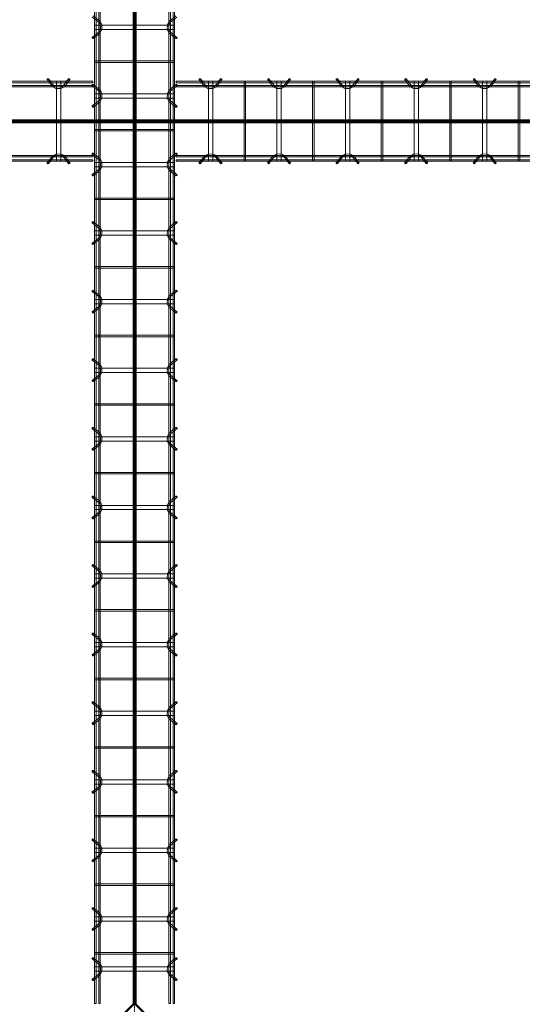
# Model space of a CAD drawing. Header units: inches. Extents: x -4136 to 1945, y -6639 to 12387.
# Tile 367 of 656: x -2520 to -2432, y 10487 to 10660. Entities that reach past the tile are written whole.
import ezdxf

# ---------------------------------------------------------------- set-up
doc = ezdxf.new("R2010")
doc.units = ezdxf.units.IN
doc.header["$MEASUREMENT"] = 0
doc.linetypes.add('Línea de rejilla', pattern=[0.875, 0.5, -0.125, 0.125, -0.125])
for name, color, linetype, lineweight in [('A-FLOR', 7, 'Continuous', 9), ('A-GENM', 7, 'Continuous', 9), ('S-BEAM', 7, 'Continuous', 9), ('S-GRID', 7, 'Continuous', 9)]:
    doc.layers.add(name, color=color, linetype=linetype, lineweight=lineweight)

# ---------------------------------------------------------------- blocks, each defined once
blk = doc.blocks.new('Dowel bar assembly - Dowel bar assembly-674000-SLAB ON GROUND JOINTS')
at = {"layer": 'S-BEAM', "color": 253, "true_color": 0xaaaaaa}
for p, q in [((148.18, 1.98), (0, 1.98)), ((140.21, 2.23), (141.16, 1.03)), ((141.36, 1.19), (140.41, 2.39)), ((141.81, 1.99), (141.81, -12.01)), ((142.56, 1.99), (141.81, 1.99)), ((141.81, 1.99), (142.56, 1.99)), ((142.56, -12.01), (142.56, 1.99)), ((143.94, 2.39), (142.99, 1.19)), ((143.2, 1.03), (144.15, 2.23)), ((148.18, 1.98), (148.18, 1.72)), ((148.18, 1.72), (148.18, 1.98)), ((0, 1.72), (148.18, 1.72)), ((148.18, 1.25), (0, 1.25)), ((0, 0.99), (148.18, 0.99)), ((148.18, 0.99), (148.18, 1.25)), ((148.18, 1.25), (148.18, 0.99)), ((148.18, -11.01), (0, -11.01)), ((0, -11.27), (148.18, -11.27)), ((148.18, -11.74), (0, -11.74)), ((0, -12), (148.18, -12)), ((141.16, -11.05), (140.21, -12.25)), ((140.41, -12.41), (141.36, -11.21)), ((142.56, -12.01), (141.81, -12.01)), ((141.81, -12.01), (142.56, -12.01)), ((142.99, -11.21), (143.94, -12.41)), ((144.15, -12.25), (143.2, -11.05)), ((148.18, -11.27), (148.18, -11.01)), ((148.18, -11.01), (148.18, -11.27)), ((148.18, -12), (148.18, -11.74)), ((148.18, -11.74), (148.18, -12))]:
    blk.add_line(p, q, dxfattribs=at)
at = {"layer": 'S-BEAM', "color": 253, "true_color": 0xaaaaaa, "flags": 128}
for points in [[(141.16, 1.03), (141.71, 0.73), (142.57, 0.72), (143.15, 0.99), (143.2, 1.03)], [(141.36, 1.19), (141.81, 0.97), (142.56, 0.98), (142.99, 1.19)], [(141.16, -11.05), (141.71, -10.75), (142.57, -10.74), (143.15, -11.01), (143.2, -11.05)], [(141.36, -11.21), (141.81, -10.99), (142.56, -11), (142.99, -11.21)]]:
    blk.add_lwpolyline(points, dxfattribs=at)
at = {"layer": 'S-BEAM', "color": 253, "true_color": 0xaaaaaa}
for centre, major_axis, start_param, end_param in [((140.31, 2.31), (0.101, 0.08), 5.709265, 8.850858), ((140.31, 2.31), (0.101, 0.08), 2.567673, 5.709265), ((144.04, 2.31), (-0.101, 0.08), 3.715513, 6.857105), ((144.04, 2.31), (-0.101, 0.08), 0.57392, 3.715513), ((140.31, -12.33), (-0.101, 0.08), 3.715513, 6.857105), ((140.31, -12.33), (-0.101, 0.08), 0.57392, 3.715513), ((144.04, -12.33), (0.101, 0.08), 5.709265, 8.850858), ((144.04, -12.33), (0.101, 0.08), 2.567673, 5.709265)]:
    blk.add_ellipse(centre, major_axis=major_axis, ratio=0.816528, start_param=start_param, end_param=end_param, dxfattribs=at)
blk = doc.blocks.new('Dowel bar assembly - Dowel bar assembly-674565-SLAB ON GROUND JOINTS')
at = {"layer": 'S-BEAM', "color": 253, "true_color": 0xaaaaaa}
for p, q in [((148.47, 1.98), (0, 1.98)), ((0, 1.98), (0, 1.72)), ((0, 1.72), (0, 1.98)), ((4.02, 2.23), (4.97, 1.03)), ((5.18, 1.19), (4.23, 2.39)), ((5.63, 1.99), (5.63, -12.01)), ((6.38, 1.99), (5.63, 1.99)), ((5.63, 1.99), (6.38, 1.99)), ((6.38, -12.01), (6.38, 1.99)), ((7.76, 2.39), (6.81, 1.19)), ((7.01, 1.03), (7.96, 2.23)), ((11.87, 1.99), (11.87, -12.01)), ((12.13, 1.99), (11.87, 1.99)), ((11.87, 1.99), (12.13, 1.99)), ((12.13, -12.01), (12.13, 1.99)), ((16.02, 2.23), (16.97, 1.03)), ((17.18, 1.19), (16.23, 2.39)), ((17.63, 1.99), (17.63, -12.01)), ((18.38, 1.99), (17.63, 1.99)), ((17.63, 1.99), (18.38, 1.99)), ((18.38, -12.01), (18.38, 1.99)), ((19.76, 2.39), (18.81, 1.19)), ((19.01, 1.03), (19.96, 2.23)), ((23.87, 1.99), (23.87, -12.01)), ((24.13, 1.99), (23.87, 1.99)), ((23.87, 1.99), (24.13, 1.99)), ((24.13, -12.01), (24.13, 1.99)), ((28.02, 2.23), (28.97, 1.03)), ((29.18, 1.19), (28.23, 2.39)), ((29.63, 1.99), (29.63, -12.01)), ((30.38, 1.99), (29.63, 1.99)), ((29.63, 1.99), (30.38, 1.99)), ((30.38, -12.01), (30.38, 1.99)), ((31.76, 2.39), (30.81, 1.19)), ((31.01, 1.03), (31.96, 2.23)), ((35.87, 1.99), (35.87, -12.01)), ((36.13, 1.99), (35.87, 1.99)), ((35.87, 1.99), (36.13, 1.99)), ((36.13, -12.01), (36.13, 1.99)), ((40.02, 2.23), (40.97, 1.03)), ((41.18, 1.19), (40.23, 2.39)), ((41.63, 1.99), (41.63, -12.01)), ((42.38, 1.99), (41.63, 1.99)), ((41.63, 1.99), (42.38, 1.99)), ((42.38, -12.01), (42.38, 1.99)), ((43.76, 2.39), (42.81, 1.19)), ((43.01, 1.03), (43.96, 2.23)), ((47.87, 1.99), (47.87, -12.01)), ((48.13, 1.99), (47.87, 1.99)), ((47.87, 1.99), (48.13, 1.99)), ((48.13, -12.01), (48.13, 1.99)), ((52.02, 2.23), (52.97, 1.03)), ((53.18, 1.19), (52.23, 2.39)), ((53.63, 1.99), (53.63, -12.01)), ((54.38, 1.99), (53.63, 1.99)), ((53.63, 1.99), (54.38, 1.99)), ((54.38, -12.01), (54.38, 1.99)), ((55.76, 2.39), (54.81, 1.19)), ((55.01, 1.03), (55.96, 2.23)), ((59.87, 1.99), (59.87, -12.01)), ((60.13, 1.99), (59.87, 1.99)), ((59.87, 1.99), (60.13, 1.99)), ((60.13, -12.01), (60.13, 1.99)), ((0, 1.72), (148.47, 1.72)), ((148.47, 1.25), (0, 1.25)), ((0, 0.99), (0, 1.25)), ((0, 1.25), (0, 0.99)), ((0, 0.99), (148.47, 0.99)), ((148.47, -11.01), (0, -11.01)), ((0, -11.27), (0, -11.01)), ((0, -11.01), (0, -11.27)), ((0, -11.27), (148.47, -11.27)), ((148.47, -11.74), (0, -11.74)), ((0, -12), (0, -11.74)), ((0, -11.74), (0, -12)), ((0, -12), (148.47, -12)), ((4.97, -11.05), (4.02, -12.25)), ((4.23, -12.41), (5.18, -11.21)), ((6.38, -12.01), (5.63, -12.01)), ((5.63, -12.01), (6.38, -12.01)), ((6.81, -11.21), (7.76, -12.41)), ((7.96, -12.25), (7.01, -11.05)), ((12.13, -12.01), (11.87, -12.01)), ((11.87, -12.01), (12.13, -12.01)), ((16.97, -11.05), (16.02, -12.25)), ((16.23, -12.41), (17.18, -11.21)), ((18.38, -12.01), (17.63, -12.01)), ((17.63, -12.01), (18.38, -12.01)), ((18.81, -11.21), (19.76, -12.41)), ((19.96, -12.25), (19.01, -11.05)), ((24.13, -12.01), (23.87, -12.01)), ((23.87, -12.01), (24.13, -12.01)), ((28.97, -11.05), (28.02, -12.25)), ((28.23, -12.41), (29.18, -11.21)), ((30.38, -12.01), (29.63, -12.01)), ((29.63, -12.01), (30.38, -12.01)), ((30.81, -11.21), (31.76, -12.41)), ((31.96, -12.25), (31.01, -11.05)), ((36.13, -12.01), (35.87, -12.01)), ((35.87, -12.01), (36.13, -12.01)), ((40.97, -11.05), (40.02, -12.25)), ((40.23, -12.41), (41.18, -11.21)), ((42.38, -12.01), (41.63, -12.01)), ((41.63, -12.01), (42.38, -12.01)), ((42.81, -11.21), (43.76, -12.41)), ((43.96, -12.25), (43.01, -11.05)), ((48.13, -12.01), (47.87, -12.01)), ((47.87, -12.01), (48.13, -12.01)), ((52.97, -11.05), (52.02, -12.25)), ((52.23, -12.41), (53.18, -11.21)), ((54.38, -12.01), (53.63, -12.01)), ((53.63, -12.01), (54.38, -12.01)), ((54.81, -11.21), (55.76, -12.41)), ((55.96, -12.25), (55.01, -11.05)), ((60.13, -12.01), (59.87, -12.01)), ((59.87, -12.01), (60.13, -12.01))]:
    blk.add_line(p, q, dxfattribs=at)
at = {"layer": 'S-BEAM', "color": 253, "true_color": 0xaaaaaa, "flags": 128}
for points in [[(4.97, 1.03), (5.53, 0.73), (6.39, 0.72), (6.97, 0.99), (7.01, 1.03)], [(5.18, 1.19), (5.62, 0.97), (6.38, 0.98), (6.81, 1.19)], [(16.97, 1.03), (17.53, 0.73), (18.39, 0.72), (18.97, 0.99), (19.01, 1.03)], [(17.18, 1.19), (17.62, 0.97), (18.38, 0.98), (18.81, 1.19)], [(28.97, 1.03), (29.53, 0.73), (30.39, 0.72), (30.97, 0.99), (31.01, 1.03)], [(29.18, 1.19), (29.62, 0.97), (30.38, 0.98), (30.81, 1.19)], [(40.97, 1.03), (41.53, 0.73), (42.39, 0.72), (42.97, 0.99), (43.01, 1.03)], [(41.18, 1.19), (41.62, 0.97), (42.38, 0.98), (42.81, 1.19)], [(52.97, 1.03), (53.53, 0.73), (54.39, 0.72), (54.97, 0.99), (55.01, 1.03)], [(53.18, 1.19), (53.62, 0.97), (54.38, 0.98), (54.81, 1.19)], [(4.97, -11.05), (5.53, -10.75), (6.39, -10.74), (6.97, -11.01), (7.01, -11.05)], [(5.18, -11.21), (5.62, -10.99), (6.38, -11), (6.81, -11.21)], [(16.97, -11.05), (17.53, -10.75), (18.39, -10.74), (18.97, -11.01), (19.01, -11.05)], [(17.18, -11.21), (17.62, -10.99), (18.38, -11), (18.81, -11.21)], [(28.97, -11.05), (29.53, -10.75), (30.39, -10.74), (30.97, -11.01), (31.01, -11.05)], [(29.18, -11.21), (29.62, -10.99), (30.38, -11), (30.81, -11.21)], [(40.97, -11.05), (41.53, -10.75), (42.39, -10.74), (42.97, -11.01), (43.01, -11.05)], [(41.18, -11.21), (41.62, -10.99), (42.38, -11), (42.81, -11.21)], [(52.97, -11.05), (53.53, -10.75), (54.39, -10.74), (54.97, -11.01), (55.01, -11.05)], [(53.18, -11.21), (53.62, -10.99), (54.38, -11), (54.81, -11.21)]]:
    blk.add_lwpolyline(points, dxfattribs=at)
at = {"layer": 'S-BEAM', "color": 253, "true_color": 0xaaaaaa}
for centre, major_axis, start_param, end_param in [((4.12, 2.31), (0.101, 0.08), 5.709265, 8.850858), ((4.12, 2.31), (0.101, 0.08), 2.567673, 5.709265), ((7.86, 2.31), (-0.101, 0.08), 3.715513, 6.857105), ((7.86, 2.31), (-0.101, 0.08), 0.57392, 3.715513), ((16.12, 2.31), (0.101, 0.08), 5.709265, 8.850858), ((16.12, 2.31), (0.101, 0.08), 2.567673, 5.709265), ((19.86, 2.31), (-0.101, 0.08), 3.715513, 6.857105), ((19.86, 2.31), (-0.101, 0.08), 0.57392, 3.715513), ((28.12, 2.31), (0.101, 0.08), 5.709265, 8.850858), ((28.12, 2.31), (0.101, 0.08), 2.567673, 5.709265), ((31.86, 2.31), (-0.101, 0.08), 3.715513, 6.857105), ((31.86, 2.31), (-0.101, 0.08), 0.57392, 3.715513), ((40.12, 2.31), (0.101, 0.08), 5.709265, 8.850858), ((40.12, 2.31), (0.101, 0.08), 2.567673, 5.709265), ((43.86, 2.31), (-0.101, 0.08), 3.715513, 6.857105), ((43.86, 2.31), (-0.101, 0.08), 0.57392, 3.715513), ((52.12, 2.31), (0.101, 0.08), 5.709265, 8.850858), ((52.12, 2.31), (0.101, 0.08), 2.567673, 5.709265), ((55.86, 2.31), (-0.101, 0.08), 3.715513, 6.857105), ((55.86, 2.31), (-0.101, 0.08), 0.57392, 3.715513), ((4.12, -12.33), (-0.101, 0.08), 3.715513, 6.857105), ((4.12, -12.33), (-0.101, 0.08), 0.57392, 3.715513), ((7.86, -12.33), (0.101, 0.08), 5.709265, 8.850858), ((7.86, -12.33), (0.101, 0.08), 2.567673, 5.709265), ((16.12, -12.33), (-0.101, 0.08), 3.715513, 6.857105), ((16.12, -12.33), (-0.101, 0.08), 0.57392, 3.715513), ((19.86, -12.33), (0.101, 0.08), 5.709265, 8.850858), ((19.86, -12.33), (0.101, 0.08), 2.567673, 5.709265), ((28.12, -12.33), (-0.101, 0.08), 3.715513, 6.857105), ((28.12, -12.33), (-0.101, 0.08), 0.57392, 3.715513), ((31.86, -12.33), (0.101, 0.08), 5.709265, 8.850858), ((31.86, -12.33), (0.101, 0.08), 2.567673, 5.709265), ((40.12, -12.33), (-0.101, 0.08), 3.715513, 6.857105), ((40.12, -12.33), (-0.101, 0.08), 0.57392, 3.715513), ((43.86, -12.33), (0.101, 0.08), 5.709265, 8.850858), ((43.86, -12.33), (0.101, 0.08), 2.567673, 5.709265), ((52.12, -12.33), (-0.101, 0.08), 3.715513, 6.857105), ((52.12, -12.33), (-0.101, 0.08), 0.57392, 3.715513), ((55.86, -12.33), (0.101, 0.08), 5.709265, 8.850858), ((55.86, -12.33), (0.101, 0.08), 2.567673, 5.709265)]:
    blk.add_ellipse(centre, major_axis=major_axis, ratio=0.816528, start_param=start_param, end_param=end_param, dxfattribs=at)
blk = doc.blocks.new('Dowel bar assembly - Dowel bar assembly-675476-SLAB ON GROUND JOINTS')
at = {"layer": 'S-BEAM', "color": 253, "true_color": 0xaaaaaa}
for p, q in [((308.76, 1.98), (0, 1.98)), ((136.02, 2.23), (136.97, 1.03)), ((137.18, 1.19), (136.23, 2.39)), ((137.63, 1.99), (137.63, -12.01)), ((138.38, 1.99), (137.63, 1.99)), ((137.63, 1.99), (138.38, 1.99)), ((138.38, -12.01), (138.38, 1.99)), ((139.76, 2.39), (138.81, 1.19)), ((139.01, 1.03), (139.96, 2.23)), ((143.87, 1.99), (143.87, -12.01)), ((144.13, 1.99), (143.87, 1.99)), ((143.87, 1.99), (144.13, 1.99)), ((144.13, -12.01), (144.13, 1.99)), ((148.02, 2.23), (148.97, 1.03)), ((149.18, 1.19), (148.23, 2.39)), ((149.63, 1.99), (149.63, -12.01)), ((150.38, 1.99), (149.63, 1.99)), ((149.63, 1.99), (150.38, 1.99)), ((150.38, -12.01), (150.38, 1.99)), ((151.76, 2.39), (150.81, 1.19)), ((151.01, 1.03), (151.96, 2.23)), ((155.87, 1.99), (155.87, -12.01)), ((156.13, 1.99), (155.87, 1.99)), ((155.87, 1.99), (156.13, 1.99)), ((156.13, -12.01), (156.13, 1.99)), ((160.02, 2.23), (160.97, 1.03)), ((161.18, 1.19), (160.23, 2.39)), ((161.63, 1.99), (161.63, -12.01)), ((162.38, 1.99), (161.63, 1.99)), ((161.63, 1.99), (162.38, 1.99)), ((162.38, -12.01), (162.38, 1.99)), ((163.76, 2.39), (162.81, 1.19)), ((163.01, 1.03), (163.96, 2.23)), ((167.87, 1.99), (167.87, -12.01)), ((168.13, 1.99), (167.87, 1.99)), ((167.87, 1.99), (168.13, 1.99)), ((168.13, -12.01), (168.13, 1.99)), ((172.02, 2.23), (172.97, 1.03)), ((173.18, 1.19), (172.23, 2.39)), ((173.63, 1.99), (173.63, -12.01)), ((174.38, 1.99), (173.63, 1.99)), ((173.63, 1.99), (174.38, 1.99)), ((174.38, -12.01), (174.38, 1.99)), ((175.76, 2.39), (174.81, 1.19)), ((175.01, 1.03), (175.96, 2.23)), ((179.87, 1.99), (179.87, -12.01)), ((180.13, 1.99), (179.87, 1.99)), ((179.87, 1.99), (180.13, 1.99)), ((180.13, -12.01), (180.13, 1.99)), ((184.02, 2.23), (184.97, 1.03)), ((185.18, 1.19), (184.23, 2.39)), ((185.63, 1.99), (185.63, -12.01)), ((186.38, 1.99), (185.63, 1.99)), ((185.63, 1.99), (186.38, 1.99)), ((186.38, -12.01), (186.38, 1.99)), ((187.76, 2.39), (186.81, 1.19)), ((187.01, 1.03), (187.96, 2.23)), ((191.87, 1.99), (191.87, -12.01)), ((192.13, 1.99), (191.87, 1.99)), ((191.87, 1.99), (192.13, 1.99)), ((192.13, -12.01), (192.13, 1.99)), ((196.02, 2.23), (196.97, 1.03)), ((197.18, 1.19), (196.23, 2.39)), ((197.63, 1.99), (197.63, -12.01)), ((198.38, 1.99), (197.63, 1.99)), ((197.63, 1.99), (198.38, 1.99)), ((198.38, -12.01), (198.38, 1.99)), ((199.76, 2.39), (198.81, 1.19)), ((199.01, 1.03), (199.96, 2.23)), ((203.87, 1.99), (203.87, -12.01)), ((204.13, 1.99), (203.87, 1.99)), ((203.87, 1.99), (204.13, 1.99)), ((204.13, -12.01), (204.13, 1.99)), ((208.02, 2.23), (208.97, 1.03)), ((209.18, 1.19), (208.23, 2.39)), ((209.63, 1.99), (209.63, -12.01)), ((210.38, 1.99), (209.63, 1.99)), ((209.63, 1.99), (210.38, 1.99)), ((210.38, -12.01), (210.38, 1.99)), ((211.76, 2.39), (210.81, 1.19)), ((211.01, 1.03), (211.96, 2.23)), ((215.87, 1.99), (215.87, -12.01)), ((216.13, 1.99), (215.87, 1.99)), ((215.87, 1.99), (216.13, 1.99)), ((216.13, -12.01), (216.13, 1.99)), ((220.02, 2.23), (220.97, 1.03)), ((221.18, 1.19), (220.23, 2.39)), ((221.63, 1.99), (221.63, -12.01)), ((222.38, 1.99), (221.63, 1.99)), ((221.63, 1.99), (222.38, 1.99)), ((222.38, -12.01), (222.38, 1.99)), ((223.76, 2.39), (222.81, 1.19)), ((223.01, 1.03), (223.96, 2.23)), ((227.87, 1.99), (227.87, -12.01)), ((228.13, 1.99), (227.87, 1.99)), ((227.87, 1.99), (228.13, 1.99)), ((228.13, -12.01), (228.13, 1.99)), ((232.02, 2.23), (232.97, 1.03)), ((233.18, 1.19), (232.23, 2.39)), ((233.63, 1.99), (233.63, -12.01)), ((234.38, 1.99), (233.63, 1.99)), ((233.63, 1.99), (234.38, 1.99)), ((234.38, -12.01), (234.38, 1.99)), ((235.76, 2.39), (234.81, 1.19)), ((235.01, 1.03), (235.96, 2.23)), ((239.87, 1.99), (239.87, -12.01)), ((240.13, 1.99), (239.87, 1.99)), ((239.87, 1.99), (240.13, 1.99)), ((240.13, -12.01), (240.13, 1.99)), ((244.02, 2.23), (244.97, 1.03)), ((245.18, 1.19), (244.23, 2.39)), ((245.63, 1.99), (245.63, -12.01)), ((246.38, 1.99), (245.63, 1.99)), ((245.63, 1.99), (246.38, 1.99)), ((246.38, -12.01), (246.38, 1.99)), ((247.76, 2.39), (246.81, 1.19)), ((247.01, 1.03), (247.96, 2.23)), ((251.87, 1.99), (251.87, -12.01)), ((252.13, 1.99), (251.87, 1.99)), ((251.87, 1.99), (252.13, 1.99)), ((252.13, -12.01), (252.13, 1.99)), ((256.02, 2.23), (256.97, 1.03)), ((257.18, 1.19), (256.23, 2.39)), ((257.63, 1.99), (257.63, -12.01)), ((258.38, 1.99), (257.63, 1.99)), ((257.63, 1.99), (258.38, 1.99)), ((258.38, -12.01), (258.38, 1.99)), ((259.76, 2.39), (258.81, 1.19)), ((259.01, 1.03), (259.96, 2.23)), ((263.87, 1.99), (263.87, -12.01)), ((264.13, 1.99), (263.87, 1.99)), ((263.87, 1.99), (264.13, 1.99)), ((264.13, -12.01), (264.13, 1.99)), ((268.02, 2.23), (268.97, 1.03)), ((269.18, 1.19), (268.23, 2.39)), ((269.63, 1.99), (269.63, -12.01)), ((270.38, 1.99), (269.63, 1.99)), ((269.63, 1.99), (270.38, 1.99)), ((270.38, -12.01), (270.38, 1.99)), ((271.76, 2.39), (270.81, 1.19)), ((271.01, 1.03), (271.96, 2.23)), ((275.87, 1.99), (275.87, -12.01)), ((276.13, 1.99), (275.87, 1.99)), ((275.87, 1.99), (276.13, 1.99)), ((276.13, -12.01), (276.13, 1.99)), ((280.02, 2.23), (280.97, 1.03)), ((281.18, 1.19), (280.23, 2.39)), ((281.63, 1.99), (281.63, -12.01)), ((282.38, 1.99), (281.63, 1.99)), ((281.63, 1.99), (282.38, 1.99)), ((282.38, -12.01), (282.38, 1.99)), ((283.76, 2.39), (282.81, 1.19)), ((283.01, 1.03), (283.96, 2.23)), ((287.87, 1.99), (287.87, -12.01)), ((288.13, 1.99), (287.87, 1.99)), ((287.87, 1.99), (288.13, 1.99)), ((288.13, -12.01), (288.13, 1.99)), ((292.02, 2.23), (292.97, 1.03)), ((293.18, 1.19), (292.23, 2.39)), ((293.63, 1.99), (293.63, -12.01)), ((294.38, 1.99), (293.63, 1.99)), ((293.63, 1.99), (294.38, 1.99)), ((294.38, -12.01), (294.38, 1.99)), ((295.76, 2.39), (294.81, 1.19)), ((295.01, 1.03), (295.96, 2.23)), ((299.87, 1.99), (299.87, -12.01)), ((300.13, 1.99), (299.87, 1.99)), ((299.87, 1.99), (300.13, 1.99)), ((300.13, -12.01), (300.13, 1.99)), ((300.79, 2.23), (301.74, 1.03)), ((301.94, 1.19), (300.99, 2.39)), ((302.39, 1.99), (302.39, -12.01)), ((303.14, 1.99), (302.39, 1.99)), ((302.39, 1.99), (303.14, 1.99)), ((303.14, -12.01), (303.14, 1.99)), ((304.53, 2.39), (303.58, 1.19)), ((303.78, 1.03), (304.73, 2.23)), ((308.76, 1.98), (308.76, 1.72)), ((308.76, 1.72), (308.76, 1.98)), ((0, 1.72), (308.76, 1.72)), ((308.76, 1.25), (0, 1.25)), ((0, 0.99), (308.76, 0.99)), ((308.76, 0.99), (308.76, 1.25)), ((308.76, 1.25), (308.76, 0.99)), ((308.76, -11.01), (0, -11.01)), ((0, -11.27), (308.76, -11.27)), ((308.76, -11.74), (0, -11.74)), ((0, -12), (308.76, -12)), ((136.97, -11.05), (136.02, -12.25)), ((136.23, -12.41), (137.18, -11.21)), ((138.38, -12.01), (137.63, -12.01)), ((137.63, -12.01), (138.38, -12.01)), ((138.81, -11.21), (139.76, -12.41)), ((139.96, -12.25), (139.01, -11.05)), ((144.13, -12.01), (143.87, -12.01)), ((143.87, -12.01), (144.13, -12.01)), ((148.97, -11.05), (148.02, -12.25)), ((148.23, -12.41), (149.18, -11.21)), ((150.38, -12.01), (149.63, -12.01)), ((149.63, -12.01), (150.38, -12.01)), ((150.81, -11.21), (151.76, -12.41)), ((151.96, -12.25), (151.01, -11.05)), ((156.13, -12.01), (155.87, -12.01)), ((155.87, -12.01), (156.13, -12.01)), ((160.97, -11.05), (160.02, -12.25)), ((160.23, -12.41), (161.18, -11.21)), ((162.38, -12.01), (161.63, -12.01)), ((161.63, -12.01), (162.38, -12.01)), ((162.81, -11.21), (163.76, -12.41)), ((163.96, -12.25), (163.01, -11.05)), ((168.13, -12.01), (167.87, -12.01)), ((167.87, -12.01), (168.13, -12.01)), ((172.97, -11.05), (172.02, -12.25)), ((172.23, -12.41), (173.18, -11.21)), ((174.38, -12.01), (173.63, -12.01)), ((173.63, -12.01), (174.38, -12.01)), ((174.81, -11.21), (175.76, -12.41)), ((175.96, -12.25), (175.01, -11.05)), ((180.13, -12.01), (179.87, -12.01)), ((179.87, -12.01), (180.13, -12.01)), ((184.97, -11.05), (184.02, -12.25)), ((184.23, -12.41), (185.18, -11.21)), ((186.38, -12.01), (185.63, -12.01)), ((185.63, -12.01), (186.38, -12.01)), ((186.81, -11.21), (187.76, -12.41)), ((187.96, -12.25), (187.01, -11.05)), ((192.13, -12.01), (191.87, -12.01)), ((191.87, -12.01), (192.13, -12.01)), ((196.97, -11.05), (196.02, -12.25)), ((196.23, -12.41), (197.18, -11.21)), ((198.38, -12.01), (197.63, -12.01)), ((197.63, -12.01), (198.38, -12.01)), ((198.81, -11.21), (199.76, -12.41)), ((199.96, -12.25), (199.01, -11.05)), ((204.13, -12.01), (203.87, -12.01)), ((203.87, -12.01), (204.13, -12.01)), ((208.97, -11.05), (208.02, -12.25)), ((208.23, -12.41), (209.18, -11.21)), ((210.38, -12.01), (209.63, -12.01)), ((209.63, -12.01), (210.38, -12.01)), ((210.81, -11.21), (211.76, -12.41)), ((211.96, -12.25), (211.01, -11.05)), ((216.13, -12.01), (215.87, -12.01)), ((215.87, -12.01), (216.13, -12.01)), ((220.97, -11.05), (220.02, -12.25)), ((220.23, -12.41), (221.18, -11.21)), ((222.38, -12.01), (221.63, -12.01)), ((221.63, -12.01), (222.38, -12.01)), ((222.81, -11.21), (223.76, -12.41)), ((223.96, -12.25), (223.01, -11.05)), ((228.13, -12.01), (227.87, -12.01)), ((227.87, -12.01), (228.13, -12.01)), ((232.97, -11.05), (232.02, -12.25)), ((232.23, -12.41), (233.18, -11.21)), ((234.38, -12.01), (233.63, -12.01)), ((233.63, -12.01), (234.38, -12.01)), ((234.81, -11.21), (235.76, -12.41)), ((235.96, -12.25), (235.01, -11.05)), ((240.13, -12.01), (239.87, -12.01)), ((239.87, -12.01), (240.13, -12.01)), ((244.97, -11.05), (244.02, -12.25)), ((244.23, -12.41), (245.18, -11.21)), ((246.38, -12.01), (245.63, -12.01)), ((245.63, -12.01), (246.38, -12.01)), ((246.81, -11.21), (247.76, -12.41)), ((247.96, -12.25), (247.01, -11.05)), ((252.13, -12.01), (251.87, -12.01)), ((251.87, -12.01), (252.13, -12.01)), ((256.97, -11.05), (256.02, -12.25)), ((256.23, -12.41), (257.18, -11.21)), ((258.38, -12.01), (257.63, -12.01)), ((257.63, -12.01), (258.38, -12.01)), ((258.81, -11.21), (259.76, -12.41)), ((259.96, -12.25), (259.01, -11.05)), ((264.13, -12.01), (263.87, -12.01)), ((263.87, -12.01), (264.13, -12.01)), ((268.97, -11.05), (268.02, -12.25)), ((268.23, -12.41), (269.18, -11.21)), ((270.38, -12.01), (269.63, -12.01)), ((269.63, -12.01), (270.38, -12.01)), ((270.81, -11.21), (271.76, -12.41)), ((271.96, -12.25), (271.01, -11.05)), ((276.13, -12.01), (275.87, -12.01)), ((275.87, -12.01), (276.13, -12.01)), ((280.97, -11.05), (280.02, -12.25)), ((280.23, -12.41), (281.18, -11.21)), ((282.38, -12.01), (281.63, -12.01)), ((281.63, -12.01), (282.38, -12.01)), ((282.81, -11.21), (283.76, -12.41)), ((283.96, -12.25), (283.01, -11.05)), ((288.13, -12.01), (287.87, -12.01)), ((287.87, -12.01), (288.13, -12.01)), ((292.97, -11.05), (292.02, -12.25)), ((292.23, -12.41), (293.18, -11.21)), ((294.38, -12.01), (293.63, -12.01)), ((293.63, -12.01), (294.38, -12.01)), ((294.81, -11.21), (295.76, -12.41)), ((295.96, -12.25), (295.01, -11.05)), ((300.13, -12.01), (299.87, -12.01)), ((299.87, -12.01), (300.13, -12.01)), ((301.74, -11.05), (300.79, -12.25)), ((300.99, -12.41), (301.94, -11.21)), ((303.14, -12.01), (302.39, -12.01)), ((302.39, -12.01), (303.14, -12.01)), ((303.58, -11.21), (304.53, -12.41)), ((304.73, -12.25), (303.78, -11.05)), ((308.76, -11.27), (308.76, -11.01)), ((308.76, -11.01), (308.76, -11.27)), ((308.76, -12), (308.76, -11.74)), ((308.76, -11.74), (308.76, -12))]:
    blk.add_line(p, q, dxfattribs=at)
at = {"layer": 'S-BEAM', "color": 253, "true_color": 0xaaaaaa, "flags": 128}
for points in [[(136.97, 1.03), (137.53, 0.73), (138.39, 0.72), (138.97, 0.99), (139.01, 1.03)], [(137.18, 1.19), (137.62, 0.97), (138.38, 0.98), (138.81, 1.19)], [(148.97, 1.03), (149.53, 0.73), (150.39, 0.72), (150.97, 0.99), (151.01, 1.03)], [(149.18, 1.19), (149.62, 0.97), (150.38, 0.98), (150.81, 1.19)], [(160.97, 1.03), (161.53, 0.73), (162.39, 0.72), (162.97, 0.99), (163.01, 1.03)], [(161.18, 1.19), (161.62, 0.97), (162.38, 0.98), (162.81, 1.19)], [(172.97, 1.03), (173.53, 0.73), (174.39, 0.72), (174.97, 0.99), (175.01, 1.03)], [(173.18, 1.19), (173.62, 0.97), (174.38, 0.98), (174.81, 1.19)], [(184.97, 1.03), (185.53, 0.73), (186.39, 0.72), (186.97, 0.99), (187.01, 1.03)], [(185.18, 1.19), (185.62, 0.97), (186.38, 0.98), (186.81, 1.19)], [(196.97, 1.03), (197.53, 0.73), (198.39, 0.72), (198.97, 0.99), (199.01, 1.03)], [(197.18, 1.19), (197.62, 0.97), (198.38, 0.98), (198.81, 1.19)], [(208.97, 1.03), (209.53, 0.73), (210.39, 0.72), (210.97, 0.99), (211.01, 1.03)], [(209.18, 1.19), (209.62, 0.97), (210.38, 0.98), (210.81, 1.19)], [(220.97, 1.03), (221.53, 0.73), (222.39, 0.72), (222.97, 0.99), (223.01, 1.03)], [(221.18, 1.19), (221.62, 0.97), (222.38, 0.98), (222.81, 1.19)], [(232.97, 1.03), (233.53, 0.73), (234.39, 0.72), (234.97, 0.99), (235.01, 1.03)], [(233.18, 1.19), (233.62, 0.97), (234.38, 0.98), (234.81, 1.19)], [(244.97, 1.03), (245.53, 0.73), (246.39, 0.72), (246.97, 0.99), (247.01, 1.03)], [(245.18, 1.19), (245.62, 0.97), (246.38, 0.98), (246.81, 1.19)], [(256.97, 1.03), (257.53, 0.73), (258.39, 0.72), (258.97, 0.99), (259.01, 1.03)], [(257.18, 1.19), (257.62, 0.97), (258.38, 0.98), (258.81, 1.19)], [(268.97, 1.03), (269.53, 0.73), (270.39, 0.72), (270.97, 0.99), (271.01, 1.03)], [(269.18, 1.19), (269.62, 0.97), (270.38, 0.98), (270.81, 1.19)], [(280.97, 1.03), (281.53, 0.73), (282.39, 0.72), (282.97, 0.99), (283.01, 1.03)], [(281.18, 1.19), (281.62, 0.97), (282.38, 0.98), (282.81, 1.19)], [(292.97, 1.03), (293.53, 0.73), (294.39, 0.72), (294.97, 0.99), (295.01, 1.03)], [(293.18, 1.19), (293.62, 0.97), (294.38, 0.98), (294.81, 1.19)], [(301.74, 1.03), (302.29, 0.73), (303.15, 0.72), (303.74, 0.99), (303.78, 1.03)], [(301.94, 1.19), (302.39, 0.97), (303.15, 0.98), (303.58, 1.19)], [(136.97, -11.05), (137.53, -10.75), (138.39, -10.74), (138.97, -11.01), (139.01, -11.05)], [(137.18, -11.21), (137.62, -10.99), (138.38, -11), (138.81, -11.21)], [(148.97, -11.05), (149.53, -10.75), (150.39, -10.74), (150.97, -11.01), (151.01, -11.05)], [(149.18, -11.21), (149.62, -10.99), (150.38, -11), (150.81, -11.21)], [(160.97, -11.05), (161.53, -10.75), (162.39, -10.74), (162.97, -11.01), (163.01, -11.05)], [(161.18, -11.21), (161.62, -10.99), (162.38, -11), (162.81, -11.21)], [(172.97, -11.05), (173.53, -10.75), (174.39, -10.74), (174.97, -11.01), (175.01, -11.05)], [(173.18, -11.21), (173.62, -10.99), (174.38, -11), (174.81, -11.21)], [(184.97, -11.05), (185.53, -10.75), (186.39, -10.74), (186.97, -11.01), (187.01, -11.05)], [(185.18, -11.21), (185.62, -10.99), (186.38, -11), (186.81, -11.21)], [(196.97, -11.05), (197.53, -10.75), (198.39, -10.74), (198.97, -11.01), (199.01, -11.05)], [(197.18, -11.21), (197.62, -10.99), (198.38, -11), (198.81, -11.21)], [(208.97, -11.05), (209.53, -10.75), (210.39, -10.74), (210.97, -11.01), (211.01, -11.05)], [(209.18, -11.21), (209.62, -10.99), (210.38, -11), (210.81, -11.21)], [(220.97, -11.05), (221.53, -10.75), (222.39, -10.74), (222.97, -11.01), (223.01, -11.05)], [(221.18, -11.21), (221.62, -10.99), (222.38, -11), (222.81, -11.21)], [(232.97, -11.05), (233.53, -10.75), (234.39, -10.74), (234.97, -11.01), (235.01, -11.05)], [(233.18, -11.21), (233.62, -10.99), (234.38, -11), (234.81, -11.21)], [(244.97, -11.05), (245.53, -10.75), (246.39, -10.74), (246.97, -11.01), (247.01, -11.05)], [(245.18, -11.21), (245.62, -10.99), (246.38, -11), (246.81, -11.21)], [(256.97, -11.05), (257.53, -10.75), (258.39, -10.74), (258.97, -11.01), (259.01, -11.05)], [(257.18, -11.21), (257.62, -10.99), (258.38, -11), (258.81, -11.21)], [(268.97, -11.05), (269.53, -10.75), (270.39, -10.74), (270.97, -11.01), (271.01, -11.05)], [(269.18, -11.21), (269.62, -10.99), (270.38, -11), (270.81, -11.21)], [(280.97, -11.05), (281.53, -10.75), (282.39, -10.74), (282.97, -11.01), (283.01, -11.05)], [(281.18, -11.21), (281.62, -10.99), (282.38, -11), (282.81, -11.21)], [(292.97, -11.05), (293.53, -10.75), (294.39, -10.74), (294.97, -11.01), (295.01, -11.05)], [(293.18, -11.21), (293.62, -10.99), (294.38, -11), (294.81, -11.21)], [(301.74, -11.05), (302.29, -10.75), (303.15, -10.74), (303.74, -11.01), (303.78, -11.05)], [(301.94, -11.21), (302.39, -10.99), (303.15, -11), (303.58, -11.21)]]:
    blk.add_lwpolyline(points, dxfattribs=at)
at = {"layer": 'S-BEAM', "color": 253, "true_color": 0xaaaaaa}
for centre, major_axis, start_param, end_param in [((139.86, 2.31), (-0.101, 0.08), 3.715513, 6.857105), ((139.86, 2.31), (-0.101, 0.08), 0.57392, 3.715513), ((148.12, 2.31), (0.101, 0.08), 5.709265, 8.850858), ((148.12, 2.31), (0.101, 0.08), 2.567673, 5.709265), ((151.86, 2.31), (-0.101, 0.08), 3.715513, 6.857105), ((151.86, 2.31), (-0.101, 0.08), 0.57392, 3.715513), ((160.12, 2.31), (0.101, 0.08), 5.709265, 8.850858), ((160.12, 2.31), (0.101, 0.08), 2.567673, 5.709265), ((163.86, 2.31), (-0.101, 0.08), 3.715513, 6.857105), ((163.86, 2.31), (-0.101, 0.08), 0.57392, 3.715513), ((172.12, 2.31), (0.101, 0.08), 5.709265, 8.850858), ((172.12, 2.31), (0.101, 0.08), 2.567673, 5.709265), ((175.86, 2.31), (-0.101, 0.08), 3.715513, 6.857105), ((175.86, 2.31), (-0.101, 0.08), 0.57392, 3.715513), ((184.12, 2.31), (0.101, 0.08), 5.709265, 8.850858), ((184.12, 2.31), (0.101, 0.08), 2.567673, 5.709265), ((187.86, 2.31), (-0.101, 0.08), 3.715513, 6.857105), ((187.86, 2.31), (-0.101, 0.08), 0.57392, 3.715513), ((196.12, 2.31), (0.101, 0.08), 5.709265, 8.850858), ((196.12, 2.31), (0.101, 0.08), 2.567673, 5.709265), ((199.86, 2.31), (-0.101, 0.08), 3.715513, 6.857105), ((199.86, 2.31), (-0.101, 0.08), 0.57392, 3.715513), ((208.12, 2.31), (0.101, 0.08), 5.709265, 8.850858), ((208.12, 2.31), (0.101, 0.08), 2.567673, 5.709265), ((211.86, 2.31), (-0.101, 0.08), 3.715513, 6.857105), ((211.86, 2.31), (-0.101, 0.08), 0.57392, 3.715513), ((220.12, 2.31), (0.101, 0.08), 5.709265, 8.850858), ((220.12, 2.31), (0.101, 0.08), 2.567673, 5.709265), ((223.86, 2.31), (-0.101, 0.08), 3.715513, 6.857105), ((223.86, 2.31), (-0.101, 0.08), 0.57392, 3.715513), ((232.12, 2.31), (0.101, 0.08), 5.709265, 8.850858), ((232.12, 2.31), (0.101, 0.08), 2.567673, 5.709265), ((235.86, 2.31), (-0.101, 0.08), 3.715513, 6.857105), ((235.86, 2.31), (-0.101, 0.08), 0.57392, 3.715513), ((244.12, 2.31), (0.101, 0.08), 5.709265, 8.850858), ((244.12, 2.31), (0.101, 0.08), 2.567673, 5.709265), ((247.86, 2.31), (-0.101, 0.08), 3.715513, 6.857105), ((247.86, 2.31), (-0.101, 0.08), 0.57392, 3.715513), ((256.12, 2.31), (0.101, 0.08), 5.709265, 8.850858), ((256.12, 2.31), (0.101, 0.08), 2.567673, 5.709265), ((259.86, 2.31), (-0.101, 0.08), 3.715513, 6.857105), ((259.86, 2.31), (-0.101, 0.08), 0.57392, 3.715513), ((268.12, 2.31), (0.101, 0.08), 5.709265, 8.850858), ((268.12, 2.31), (0.101, 0.08), 2.567673, 5.709265), ((271.86, 2.31), (-0.101, 0.08), 3.715513, 6.857105), ((271.86, 2.31), (-0.101, 0.08), 0.57392, 3.715513), ((280.12, 2.31), (0.101, 0.08), 5.709265, 8.850858), ((280.12, 2.31), (0.101, 0.08), 2.567673, 5.709265), ((283.86, 2.31), (-0.101, 0.08), 3.715513, 6.857105), ((283.86, 2.31), (-0.101, 0.08), 0.57392, 3.715513), ((292.12, 2.31), (0.101, 0.08), 5.709265, 8.850858), ((292.12, 2.31), (0.101, 0.08), 2.567673, 5.709265), ((295.86, 2.31), (-0.101, 0.08), 3.715513, 6.857105), ((295.86, 2.31), (-0.101, 0.08), 0.57392, 3.715513), ((300.89, 2.31), (0.101, 0.08), 5.709265, 8.850858), ((300.89, 2.31), (0.101, 0.08), 2.567673, 5.709265), ((304.63, 2.31), (-0.101, 0.08), 3.715513, 6.857105), ((304.63, 2.31), (-0.101, 0.08), 0.57392, 3.715513), ((139.86, -12.33), (0.101, 0.08), 5.709265, 8.850858), ((139.86, -12.33), (0.101, 0.08), 2.567673, 5.709265), ((148.12, -12.33), (-0.101, 0.08), 3.715513, 6.857105), ((148.12, -12.33), (-0.101, 0.08), 0.57392, 3.715513), ((151.86, -12.33), (0.101, 0.08), 5.709265, 8.850858), ((151.86, -12.33), (0.101, 0.08), 2.567673, 5.709265), ((160.12, -12.33), (-0.101, 0.08), 3.715513, 6.857105), ((160.12, -12.33), (-0.101, 0.08), 0.57392, 3.715513), ((163.86, -12.33), (0.101, 0.08), 5.709265, 8.850858), ((163.86, -12.33), (0.101, 0.08), 2.567673, 5.709265), ((172.12, -12.33), (-0.101, 0.08), 3.715513, 6.857105), ((172.12, -12.33), (-0.101, 0.08), 0.57392, 3.715513), ((175.86, -12.33), (0.101, 0.08), 5.709265, 8.850858), ((175.86, -12.33), (0.101, 0.08), 2.567673, 5.709265), ((184.12, -12.33), (-0.101, 0.08), 3.715513, 6.857105), ((184.12, -12.33), (-0.101, 0.08), 0.57392, 3.715513), ((187.86, -12.33), (0.101, 0.08), 5.709265, 8.850858), ((187.86, -12.33), (0.101, 0.08), 2.567673, 5.709265), ((196.12, -12.33), (-0.101, 0.08), 3.715513, 6.857105), ((196.12, -12.33), (-0.101, 0.08), 0.57392, 3.715513), ((199.86, -12.33), (0.101, 0.08), 5.709265, 8.850858), ((199.86, -12.33), (0.101, 0.08), 2.567673, 5.709265), ((208.12, -12.33), (-0.101, 0.08), 3.715513, 6.857105), ((208.12, -12.33), (-0.101, 0.08), 0.57392, 3.715513), ((211.86, -12.33), (0.101, 0.08), 5.709265, 8.850858), ((211.86, -12.33), (0.101, 0.08), 2.567673, 5.709265), ((220.12, -12.33), (-0.101, 0.08), 3.715513, 6.857105), ((220.12, -12.33), (-0.101, 0.08), 0.57392, 3.715513), ((223.86, -12.33), (0.101, 0.08), 5.709265, 8.850858), ((223.86, -12.33), (0.101, 0.08), 2.567673, 5.709265), ((232.12, -12.33), (-0.101, 0.08), 3.715513, 6.857105), ((232.12, -12.33), (-0.101, 0.08), 0.57392, 3.715513), ((235.86, -12.33), (0.101, 0.08), 5.709265, 8.850858), ((235.86, -12.33), (0.101, 0.08), 2.567673, 5.709265), ((244.12, -12.33), (-0.101, 0.08), 3.715513, 6.857105), ((244.12, -12.33), (-0.101, 0.08), 0.57392, 3.715513), ((247.86, -12.33), (0.101, 0.08), 5.709265, 8.850858), ((247.86, -12.33), (0.101, 0.08), 2.567673, 5.709265), ((256.12, -12.33), (-0.101, 0.08), 3.715513, 6.857105), ((256.12, -12.33), (-0.101, 0.08), 0.57392, 3.715513), ((259.86, -12.33), (0.101, 0.08), 5.709265, 8.850858), ((259.86, -12.33), (0.101, 0.08), 2.567673, 5.709265), ((268.12, -12.33), (-0.101, 0.08), 3.715513, 6.857105), ((268.12, -12.33), (-0.101, 0.08), 0.57392, 3.715513), ((271.86, -12.33), (0.101, 0.08), 5.709265, 8.850858), ((271.86, -12.33), (0.101, 0.08), 2.567673, 5.709265), ((280.12, -12.33), (-0.101, 0.08), 3.715513, 6.857105), ((280.12, -12.33), (-0.101, 0.08), 0.57392, 3.715513), ((283.86, -12.33), (0.101, 0.08), 5.709265, 8.850858), ((283.86, -12.33), (0.101, 0.08), 2.567673, 5.709265), ((292.12, -12.33), (-0.101, 0.08), 3.715513, 6.857105), ((292.12, -12.33), (-0.101, 0.08), 0.57392, 3.715513), ((295.86, -12.33), (0.101, 0.08), 5.709265, 8.850858), ((295.86, -12.33), (0.101, 0.08), 2.567673, 5.709265), ((300.89, -12.33), (-0.101, 0.08), 3.715513, 6.857105), ((300.89, -12.33), (-0.101, 0.08), 0.57392, 3.715513), ((304.63, -12.33), (0.101, 0.08), 5.709265, 8.850858), ((304.63, -12.33), (0.101, 0.08), 2.567673, 5.709265)]:
    blk.add_ellipse(centre, major_axis=major_axis, ratio=0.816528, start_param=start_param, end_param=end_param, dxfattribs=at)

msp = doc.modelspace()

# ---------------------------------------------------------------- hatches: boundary and pattern name
at = {"layer": 'A-GENM', "true_color": 0x0000ff}
for points in [[(-2500.58036, 10487.43066), (-2500.58036, 10796.23067), (-2500.32374, 10795.97404), (-2500.15717, 10796.14062), (-2500.15717, 10487.48818), (-2500.32374, 10487.65475), (-2500.54783, 10487.43066)], [(-2500.52059, 10487.4579), (-2500.52059, 10796.1709), (-2500.32374, 10795.97404), (-2500.21238, 10796.0854), (-2500.12689, 10796.1709), (-2500.12689, 10487.4579), (-2500.32374, 10487.65475)], [(-2500.50273, 10487.47576), (-2500.50273, 10796.15304), (-2500.32374, 10795.97404), (-2500.15869, 10796.13909), (-2500.15869, 10487.4897), (-2500.32374, 10487.65475)], [(-2500.09965, 10487.43066), (-2500.32374, 10487.65475), (-2500.49348, 10487.485), (-2500.49348, 10796.14379), (-2500.32374, 10795.97404), (-2500.07181, 10796.22598), (-2500.07181, 10487.43066)], [(-2500.32374, 10487.65475), (-2500.36718, 10487.61131), (-2500.36718, 10796.01748), (-2500.32374, 10795.97404), (-2500.2803, 10796.01748), (-2500.2803, 10487.61131)], [(-2500.09965, 10487.43066), (-2500.2803, 10487.61131), (-2500.2803, 10796.01748), (-2500.07029, 10796.2275), (-2500.07029, 10487.43066)], [(-3819.32374, 10642.06785), (-3819.00878, 10642.06785), (-1943.6387, 10642.06785), (-1943.32374, 10642.06785), (-1943.13624, 10642.06785), (-1943.13624, 10641.85784), (-1943.32374, 10641.85784), (-1943.6387, 10641.85784), (-3819.00878, 10641.85784), (-3819.32374, 10641.85784)], [(-3819.32374, 10642.06633), (-3819.00878, 10642.06633), (-1943.6387, 10642.06633), (-1943.32374, 10642.06633), (-1943.13624, 10642.06633), (-1943.13624, 10641.64465), (-1943.32374, 10641.64465), (-1943.6387, 10641.64465), (-3819.00878, 10641.64465), (-3819.32374, 10641.64465)], [(-1943.13624, 10641.61755), (-1943.32374, 10641.61755), (-1943.6387, 10641.61755), (-3819.00878, 10641.61755), (-3819.32374, 10641.61755), (-3819.32374, 10642.01125), (-3819.00878, 10642.01125), (-1943.6387, 10642.01125), (-1943.32374, 10642.01125), (-1943.13624, 10642.01125)], [(-3819.32374, 10641.98097), (-3819.00878, 10641.98097), (-1943.6387, 10641.98097), (-1943.32374, 10641.98097), (-1943.13624, 10641.98097), (-1943.13624, 10641.55777), (-1943.32374, 10641.55777), (-1943.6387, 10641.55777), (-3819.00878, 10641.55777), (-3819.32374, 10641.55777)], [(-3819.32374, 10641.97945), (-3819.00878, 10641.97945), (-1943.6387, 10641.97945), (-1943.32374, 10641.97945), (-1943.13624, 10641.97945), (-1943.13624, 10641.63541), (-1943.32374, 10641.63541), (-1943.6387, 10641.63541), (-3819.00878, 10641.63541), (-3819.32374, 10641.63541)], [(-3819.32374, 10641.85784), (-3819.00878, 10641.85784), (-1943.6387, 10641.85784), (-1943.32374, 10641.85784), (-1943.13624, 10641.85784), (-1943.13624, 10641.77096), (-1943.32374, 10641.77096), (-1943.6387, 10641.77096), (-3819.00878, 10641.77096), (-3819.32374, 10641.77096)]]:
    msp.add_hatch(color=5, dxfattribs=at).paths.add_polyline_path(points, flags=0)
at = {"layer": 'A-GENM', "true_color": 0xff0000}
for points in [[(-2500.32374, 10487.65475), (-2500.12689, 10487.4579), (-2500.10103, 10487.43204), (-2500.32374, 10487.20933), (-2520.34367, 10467.1894), (-2520.45502, 10467.07804), (-2520.67773, 10467.30075), (-2520.59224, 10467.38625), (-2500.52059, 10487.4579)], [(-2500.32374, 10487.65475), (-2500.2803, 10487.61131), (-2500.10103, 10487.43204), (-2500.32374, 10487.20933), (-2520.34367, 10467.1894), (-2520.45502, 10467.07804), (-2520.67773, 10467.30075), (-2500.36718, 10487.61131)], [(-2480.0811, 10466.96669), (-2480.30381, 10467.1894), (-2500.32374, 10487.20933), (-2500.10103, 10487.43204), (-2479.85839, 10467.1894)], [(-2480.0811, 10466.96669), (-2480.30381, 10467.1894), (-2500.32374, 10487.20933), (-2500.10103, 10487.43204), (-2479.85839, 10467.1894)]]:
    msp.add_hatch(color=1, dxfattribs=at).paths.add_polyline_path(points, flags=0)

# ---------------------------------------------------------------- linework, layer by layer
at = {"layer": 'A-FLOR'}
for p, q in [((-2500.32374, 10487.43204), (-2520.56638, 10467.1894)), ((-2520.56638, 10467.1893), (-2500.32374, 10487.43194)), ((-2480.0811, 10467.1894), (-2500.32374, 10487.43204)), ((-2500.32374, 10487.43194), (-2480.0811, 10467.1893))]:
    msp.add_line(p, q, dxfattribs=at)
at = {"layer": 'A-GENM', "color": 5, "true_color": 0x0000ff}
for p, q in [((-2500.58036, 10487.43066), (-2500.58036, 10796.23067)), ((-2500.52059, 10796.1709), (-2500.52059, 10487.4579)), ((-2500.52059, 10796.1709), (-2500.52059, 10487.4579)), ((-2500.50273, 10796.15304), (-2500.50273, 10487.47576)), ((-2500.49348, 10487.485), (-2500.49348, 10796.14379)), ((-2500.48122, 10487.49727), (-2500.48122, 10796.13152)), ((-2500.48122, 10796.13152), (-2500.48122, 10487.49727)), ((-2500.41585, 10796.06616), (-2500.41585, 10487.56264)), ((-2500.36718, 10487.61131), (-2500.36718, 10796.01748)), ((-2500.2803, 10796.01748), (-2500.2803, 10487.61131)), ((-2500.16626, 10487.49727), (-2500.16626, 10796.13152)), ((-2500.16626, 10487.49727), (-2500.16626, 10796.13152)), ((-2500.15869, 10487.4897), (-2500.15869, 10796.13909)), ((-2500.15717, 10487.48818), (-2500.15717, 10796.14062)), ((-2500.12689, 10796.1709), (-2500.12689, 10487.4579)), ((-2500.12689, 10796.1709), (-2500.12689, 10487.4579)), ((-2500.07181, 10487.43066), (-2500.07181, 10796.22598)), ((-2500.07029, 10487.43066), (-2500.07029, 10796.2275)), ((-1943.6387, 10642.06785), (-3819.00878, 10642.06785)), ((-1943.6387, 10642.06633), (-3819.00878, 10642.06633)), ((-3819.00878, 10642.01125), (-1943.6387, 10642.01125)), ((-3819.00878, 10642.01125), (-1943.6387, 10642.01125)), ((-1943.6387, 10641.98097), (-3819.00878, 10641.98097)), ((-1943.6387, 10641.97945), (-3819.00878, 10641.97945)), ((-1943.6387, 10641.97188), (-3819.00878, 10641.97188)), ((-1943.6387, 10641.97188), (-3819.00878, 10641.97188)), ((-3819.00878, 10641.85784), (-1943.6387, 10641.85784)), ((-1943.6387, 10641.77096), (-3819.00878, 10641.77096)), ((-1943.6387, 10641.72229), (-3819.00878, 10641.72229)), ((-1943.6387, 10641.65692), (-3819.00878, 10641.65692)), ((-3819.00878, 10641.65692), (-1943.6387, 10641.65692)), ((-1943.6387, 10641.64465), (-3819.00878, 10641.64465)), ((-3819.00878, 10641.63541), (-1943.6387, 10641.63541)), ((-3819.00878, 10641.61755), (-1943.6387, 10641.61755)), ((-3819.00878, 10641.61755), (-1943.6387, 10641.61755)), ((-1943.6387, 10641.55777), (-3819.00878, 10641.55777)), ((-2500.58036, 10487.43066), (-2500.54783, 10487.43066)), ((-2500.54783, 10487.43066), (-2500.58036, 10487.43066)), ((-2500.32374, 10487.65475), (-2500.54783, 10487.43066)), ((-2500.54783, 10487.43066), (-2500.32374, 10487.65475)), ((-2500.48122, 10487.49727), (-2500.52059, 10487.4579)), ((-2500.50273, 10487.47576), (-2500.32374, 10487.65475)), ((-2500.50273, 10487.47576), (-2500.41585, 10487.56264)), ((-2500.32374, 10487.65475), (-2500.49348, 10487.485)), ((-2500.49348, 10487.485), (-2500.32374, 10487.65475)), ((-2500.32374, 10487.65475), (-2500.41585, 10487.56264)), ((-2500.32374, 10487.65475), (-2500.36718, 10487.61131)), ((-2500.36718, 10487.61131), (-2500.32374, 10487.65475)), ((-2500.09965, 10487.43066), (-2500.32374, 10487.65475)), ((-2500.32374, 10487.65475), (-2500.09965, 10487.43066)), ((-2500.32374, 10487.65475), (-2500.15869, 10487.4897)), ((-2500.15869, 10487.4897), (-2500.32374, 10487.65475)), ((-2500.32374, 10487.65475), (-2500.15717, 10487.48818)), ((-2500.15717, 10487.48818), (-2500.32374, 10487.65475)), ((-2500.32374, 10487.65475), (-2500.2803, 10487.61131)), ((-2500.09965, 10487.43066), (-2500.32374, 10487.65475)), ((-2500.2803, 10487.61131), (-2500.09965, 10487.43066)), ((-2500.12689, 10487.4579), (-2500.16626, 10487.49727)), ((-2500.07181, 10487.43066), (-2500.09965, 10487.43066)), ((-2500.09965, 10487.43066), (-2500.07181, 10487.43066)), ((-2500.07029, 10487.43066), (-2500.09965, 10487.43066)), ((-2500.09965, 10487.43066), (-2500.07029, 10487.43066))]:
    msp.add_line(p, q, dxfattribs=at)
at = {"layer": 'A-GENM', "color": 1, "true_color": 0xff0000}
for p, q in [((-2520.67773, 10467.30075), (-2500.36718, 10487.61131)), ((-2500.50273, 10487.47576), (-2520.67773, 10467.30075)), ((-2520.63161, 10467.34688), (-2500.48122, 10487.49727)), ((-2500.52059, 10487.4579), (-2520.59224, 10467.38625)), ((-2500.41585, 10487.56264), (-2500.50273, 10487.47576)), ((-2500.32374, 10487.65475), (-2500.41585, 10487.56264)), ((-2500.36718, 10487.61131), (-2500.32374, 10487.65475)), ((-2500.32374, 10487.65475), (-2500.2803, 10487.61131)), ((-2500.10103, 10487.43204), (-2500.32374, 10487.65475)), ((-2500.2803, 10487.61131), (-2500.10103, 10487.43204)), ((-2500.10103, 10487.43204), (-2500.16626, 10487.49727)), ((-2500.12689, 10487.4579), (-2500.10103, 10487.43204)), ((-2500.10103, 10487.43204), (-2479.85839, 10467.1894)), ((-2479.85839, 10467.1894), (-2500.10103, 10487.43204)), ((-2500.10103, 10487.43204), (-2479.85839, 10467.1894)), ((-2479.85839, 10467.1894), (-2500.10103, 10487.43204))]:
    msp.add_line(p, q, dxfattribs=at)
at = {"layer": 'S-GRID', "color": 253, "linetype": 'Línea de rejilla', "true_color": 0xaaaaaa}
msp.add_line((-2500.32374, 9772.6103), (-2500.32374, 12288.55505), dxfattribs=at)

# ---------------------------------------------------------------- block references
at = {"layer": 'S-BEAM', "color": 253, "true_color": 0xaaaaaa, "rotation": 269.9999999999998}
msp.add_blockref('Dowel bar assembly - Dowel bar assembly-675476-SLAB ON GROUND JOINTS', (-2495.31354, 10796.2402), dxfattribs=at)
at = {"layer": 'S-BEAM', "color": 253, "true_color": 0xaaaaaa}
for name, p in [('Dowel bar assembly - Dowel bar assembly-674000-SLAB ON GROUND JOINTS', (-2655.80578, 10646.82459)), ('Dowel bar assembly - Dowel bar assembly-674565-SLAB ON GROUND JOINTS', (-2493.02438, 10646.82459))]:
    msp.add_blockref(name, p, dxfattribs=at)

doc.saveas('drawing.dxf')
